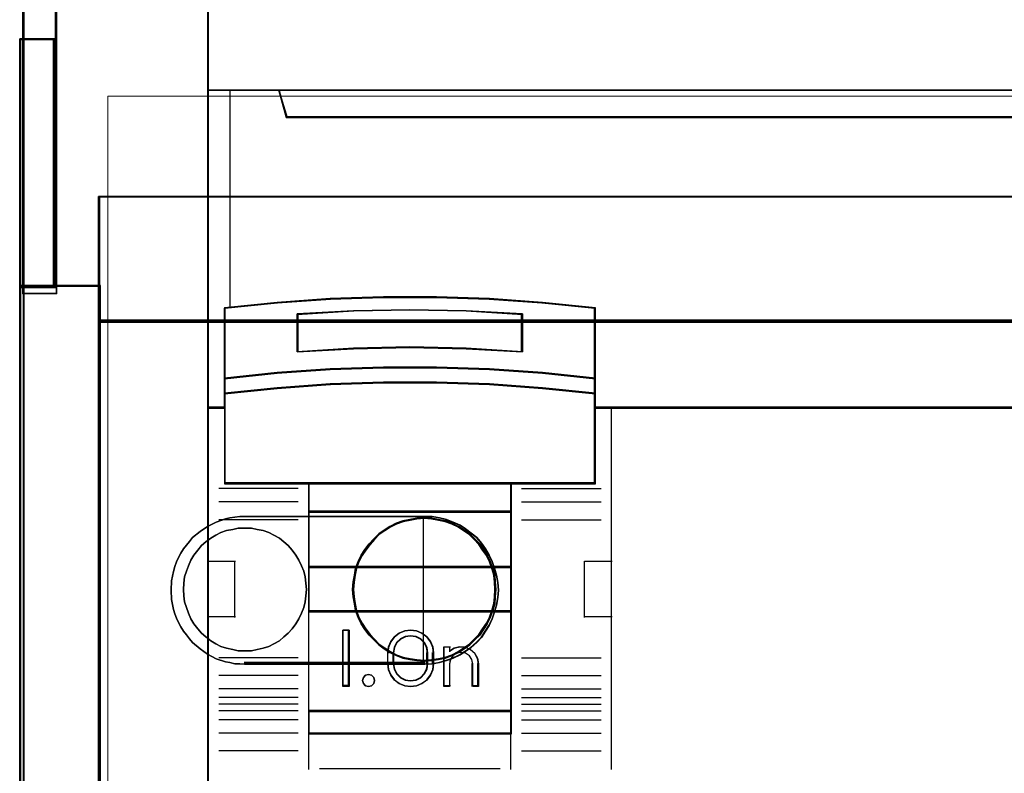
# Model space of a CAD drawing. Header units: millimetres. Extents: x -1290 to 1795, y -4192 to -1311.
# Tile 901 of 1056: x 1427.56 to 1436.34, y -2225.82 to -2219.1. Entities that reach past the tile are written whole.
import ezdxf

# ---------------------------------------------------------------- set-up
doc = ezdxf.new("R2010")
doc.units = ezdxf.units.MM
doc.layers.add('30', color=7, linetype='Continuous')
doc.layers.add('45', color=7, linetype='Continuous')
doc.layers.add('Aparatura', color=7, linetype='Continuous', lineweight=13)

# ---------------------------------------------------------------- blocks, each defined once
blk = doc.blocks.new('*U270')
at = {"layer": '45', "color": 7}
for points in [[(378.503165, -233.620833), (306.482346, -233.620833), (306.482346, -315.649396), (378.503165, -315.649396), (378.503165, -233.620833)], [(375.007521, -253.569385), (309.979324, -253.569385), (309.656355, -252.383659), (306.482346, -252.383659), (306.482346, -266.557224), (307.228517, -266.557224), (307.228517, -265.928513), (307.228517, -265.255682), (307.228517, -262.112129), (309.583965, -261.874984), (311.939414, -261.709534), (314.300431, -261.626809), (316.667016, -261.626809), (319.028033, -261.709534), (321.383482, -261.874984), (323.73893, -262.112129), (323.73893, -265.255682), (323.73893, -265.928513), (323.73893, -266.557224), (324.4851, -266.557224), (377.507749, -266.557224), (377.507749, -252.383659), (375.330491, -252.383659), (375.007521, -253.569385)], [(309.977764, -253.609976), (375.007747, -253.609976), (375.330725, -252.383659), (309.654786, -252.383659), (309.977764, -253.609976)], [(318.012481, -263.919219), (320.522002, -264.054317), (320.522002, -262.35996), (318.012481, -262.224862), (315.491783, -262.17983), (312.987851, -262.224862), (310.478331, -262.35996), (310.478331, -264.054317), (312.987851, -263.919219), (315.491783, -263.862928), (318.012481, -263.919219)], [(321.412931, -264.976435), (319.052647, -264.805351), (316.686783, -264.731215), (314.31534, -264.731215), (311.949476, -264.805351), (309.589192, -264.976435), (307.228908, -265.233062), (307.228908, -265.928804), (309.589192, -265.683583), (311.949476, -265.512499), (314.31534, -265.426957), (316.686783, -265.426957), (319.052647, -265.512499), (321.412931, -265.683583), (323.773215, -265.928804), (323.773215, -265.233062), (321.412931, -264.976435)], [(321.397577, -264.989525), (319.043423, -264.824341), (316.683704, -264.752761), (314.318419, -264.752761), (311.9587, -264.824341), (309.604546, -264.989525), (307.250392, -265.237302), (307.250392, -265.909053), (309.604546, -265.672289), (311.9587, -265.507104), (314.318419, -265.424512), (316.683704, -265.424512), (319.043423, -265.507104), (321.397577, -265.672289), (323.751731, -265.909053), (323.751731, -265.237302), (321.397577, -264.989525)], [(321.397577, -264.989525), (319.043423, -264.824341), (316.683704, -264.752761), (314.318419, -264.752761), (311.9587, -264.824341), (309.604546, -264.989525), (307.250392, -265.237302), (307.250392, -265.909053), (309.604546, -265.672289), (311.9587, -265.507104), (314.318419, -265.424512), (316.683704, -265.424512), (319.043423, -265.507104), (321.397577, -265.672289), (323.751731, -265.909053), (323.751731, -265.237302), (321.397577, -264.989525)], [(310.989739, -269.938124), (320.012384, -269.938124), (323.773215, -269.938124), (323.773215, -266.524085), (323.773215, -265.891239), (321.412931, -265.652534), (319.052647, -265.485996), (316.686783, -265.402726), (314.31534, -265.402726), (311.949476, -265.485996), (309.589192, -265.652534), (307.228908, -265.891239), (307.228908, -266.524085), (307.228908, -269.938124), (310.989739, -269.938124)], [(311.001455, -269.916578), (320.000668, -269.916578), (323.751731, -269.916578), (323.751731, -266.533625), (323.751731, -265.906542), (321.397577, -265.67001), (319.043423, -265.504988), (316.683704, -265.422477), (314.318419, -265.422477), (311.9587, -265.504988), (309.604546, -265.67001), (307.250392, -265.906542), (307.250392, -266.533625), (307.250392, -269.916578), (311.001455, -269.916578)], [(320.022504, -269.893236), (310.979619, -269.893236), (310.979619, -271.202146), (320.022504, -271.202146), (320.022504, -269.893236)], [(320.00102, -269.914782), (311.001103, -269.914782), (311.001103, -271.1806), (320.00102, -271.1806), (320.00102, -269.914782)], [(320.022504, -271.159054), (310.979619, -271.159054), (310.979619, -273.670938), (320.022504, -273.670938), (320.022504, -271.159054)], [(320.00102, -271.178804), (311.001103, -271.178804), (311.001103, -273.649393), (320.00102, -273.649393), (320.00102, -271.178804)], [(320.022504, -273.626051), (310.979619, -273.626051), (310.979619, -275.644177), (320.022504, -275.644177), (320.022504, -273.626051)], [(320.00102, -273.647597), (311.001103, -273.647597), (311.001103, -275.622632), (320.00102, -275.622632), (320.00102, -273.647597)], [(310.979619, -280.086209), (320.022504, -280.086209), (320.022504, -275.59929), (310.979619, -275.59929), (310.979619, -280.086209)], [(312.79858, -276.462919), (312.79858, -278.974803), (312.504968, -278.974803), (312.504968, -276.462919), (312.79858, -276.462919)], [(314.644775, -276.966415), (314.815328, -276.753828), (315.014308, -276.59159), (315.270138, -276.496485), (315.525969, -276.462919), (315.79317, -276.496485), (316.03763, -276.59159), (316.24798, -276.753828), (316.418534, -276.966415), (316.515181, -277.206974), (316.549291, -277.46991), (316.549291, -277.967812), (316.515181, -278.230749), (316.418534, -278.471308), (316.24798, -278.683895), (316.03763, -278.840538), (315.79317, -278.941237), (315.525969, -278.974803), (315.270138, -278.941237), (315.014308, -278.840538), (314.815328, -278.683895), (314.644775, -278.471308), (314.548127, -278.230749), (314.508332, -277.967812), (314.508332, -277.46991), (314.548127, -277.206974), (314.644775, -276.966415)], [(314.906498, -277.013988), (314.797647, -277.227416), (314.751814, -277.468926), (314.751814, -277.968796), (314.797647, -278.20469), (314.906498, -278.412501), (315.078368, -278.580997), (315.290341, -278.687711), (315.525231, -278.727026), (315.771578, -278.687711), (315.983552, -278.580997), (316.155422, -278.412501), (316.264273, -278.20469), (316.298647, -277.968796), (316.298647, -277.468926), (316.264273, -277.227416), (316.155422, -277.013988), (315.983552, -276.845492), (315.771578, -276.744395), (315.525231, -276.710696), (315.290341, -276.744395), (315.078368, -276.845492), (314.906498, -277.013988)], [(317.011193, -278.974803), (317.011193, -277.20625), (317.268998, -277.20625), (317.268998, -277.392117), (317.475243, -277.256941), (317.72159, -277.20625), (317.979396, -277.223147), (318.202827, -277.330161), (318.397613, -277.499131), (318.512193, -277.71316), (318.558026, -277.960983), (318.558026, -278.974803), (318.30022, -278.974803), (318.30022, -277.960983), (318.254388, -277.763851), (318.151266, -277.606146), (317.979396, -277.487867), (317.784609, -277.459705), (317.578365, -277.487867), (317.417953, -277.606146), (317.303372, -277.763851), (317.268998, -277.960983), (317.268998, -278.974803), (317.011193, -278.974803)], [(313.892624, -278.573812), (313.922898, -278.705481), (313.892624, -278.843135), (313.789691, -278.938894), (313.650428, -278.974803), (313.517221, -278.938894), (313.426398, -278.843135), (313.384013, -278.705481), (313.426398, -278.573812), (313.517221, -278.472067), (313.650428, -278.436158), (313.789691, -278.472067), (313.892624, -278.573812)], [(320.022504, -280.041322), (310.979619, -280.041322), (310.979619, -281.080908), (320.022504, -281.080908), (320.022504, -280.041322)], [(320.00102, -280.062868), (311.001103, -280.062868), (311.001103, -281.059362), (320.00102, -281.059362), (320.00102, -280.062868)]]:
    blk.add_lwpolyline(points, close=True, dxfattribs=at)
at = {"layer": '45', "color": 139}
for points in [[(378.503165, -233.620833), (306.482346, -233.620833), (306.482346, -315.649396), (378.503165, -315.649396), (378.503165, -233.620833)], [(313.922898, -278.705481), (313.892624, -278.573812), (313.789691, -278.472067), (313.650428, -278.436158), (313.517221, -278.472067), (313.426398, -278.573812), (313.384013, -278.705481), (313.426398, -278.843135), (313.517221, -278.938894), (313.650428, -278.974803), (313.789691, -278.938894), (313.892624, -278.843135), (313.922898, -278.705481)]]:
    blk.add_lwpolyline(points, close=True, dxfattribs=at)
at = {"layer": '45', "color": 255}
blk.add_lwpolyline([(378.481681, -233.642379), (306.50383, -233.642379), (306.50383, -315.62785), (378.481681, -315.62785), (378.481681, -233.642379)], close=True, dxfattribs=at)
at = {"layer": '45', "color": 139}
for points in [[(306.482346, -252.383659), (378.503165, -252.383659)], [(309.654786, -252.383659), (310.021801, -253.609976)], [(309.977043, -253.566884), (375.008468, -253.566884)], [(323.773215, -262.125965), (321.412931, -261.868027), (319.052647, -261.68807), (316.686783, -261.598092), (314.31534, -261.598092), (311.949476, -261.68807), (309.589192, -261.868027), (307.228908, -262.125965)], [(307.228908, -262.081078), (307.228908, -269.938124)], [(320.522002, -262.400674), (318.012481, -262.235041), (315.491783, -262.17983), (312.987851, -262.235041), (310.478331, -262.400674)], [(310.478331, -264.054317), (310.478331, -262.355787)], [(320.479034, -264.054317), (320.479034, -262.355787)], [(323.728457, -269.938124), (323.728457, -262.081078)], [(320.522002, -264.054317), (318.012481, -263.892089), (315.491783, -263.824494), (312.987851, -263.892089), (310.478331, -264.054317)], [(323.773215, -265.259088), (321.412931, -264.989153), (319.052647, -264.809196), (316.686783, -264.731215), (314.31534, -264.731215), (311.949476, -264.809196), (309.589192, -264.989153), (307.228908, -265.259088)], [(323.773215, -265.928804), (321.412931, -265.671743), (319.052647, -265.492399), (316.686783, -265.402726), (314.31534, -265.402726), (311.949476, -265.492399), (309.589192, -265.671743), (307.228908, -265.928804)], [(307.271876, -266.512337), (306.482346, -266.512337)], [(378.503165, -266.512337), (323.728457, -266.512337)], [(324.475019, -266.512337), (324.475019, -282.6753)], [(323.773215, -269.893236), (307.228908, -269.893236)], [(310.979619, -269.893236), (310.979619, -281.080908)], [(310.979619, -269.893236), (320.022504, -269.893236)], [(319.977746, -269.893236), (319.977746, -281.080908)], [(310.523089, -270.151786), (306.978264, -270.151786)], [(320.479034, -270.151786), (324.016698, -270.151786)], [(310.523089, -270.746092), (306.978264, -270.746092)], [(320.479034, -270.746092), (324.016698, -270.746092)], [(310.979619, -271.159054), (320.022504, -271.159054)], [(310.523089, -271.537901), (306.978264, -271.537901)], [(320.479034, -271.537901), (324.016698, -271.537901)], [(306.482346, -273.378274), (307.728406, -273.378274)], [(307.685439, -273.378274), (307.685439, -275.891954)], [(323.277298, -275.891954), (323.277298, -273.378274)], [(323.277298, -273.378274), (324.517986, -273.378274)], [(310.979619, -273.626051), (320.022504, -273.626051)], [(306.482346, -275.847067), (307.728406, -275.847067)], [(310.979619, -275.59929), (320.022504, -275.59929)], [(323.277298, -275.847067), (324.517986, -275.847067)], [(312.79858, -276.462919), (312.504968, -276.462919)], [(312.504968, -276.462919), (312.504968, -278.974803)], [(312.753822, -276.462919), (312.753822, -278.974803)], [(316.549291, -277.497119), (316.515181, -277.227078), (316.418534, -276.980019), (316.24798, -276.761688), (316.03763, -276.595067), (315.79317, -276.497392), (315.525969, -276.462919), (315.270138, -276.497392), (315.014308, -276.595067), (314.815328, -276.761688), (314.644775, -276.980019), (314.548127, -277.227078), (314.508332, -277.497119)], [(316.298647, -277.497119), (316.264273, -277.246628), (316.155422, -277.025265), (315.983552, -276.850504), (315.771578, -276.745648), (315.525231, -276.710696), (315.290341, -276.745648), (315.078368, -276.850504), (314.906498, -277.025265), (314.797647, -277.246628), (314.751814, -277.497119)], [(317.011193, -277.20625), (317.306595, -277.20625)], [(317.011193, -277.20625), (317.011193, -278.974803)], [(317.261837, -277.20625), (317.261837, -277.430686)], [(318.558026, -277.985491), (318.511939, -277.729621), (318.396722, -277.508642), (318.200854, -277.334185), (317.976181, -277.223696), (317.716943, -277.20625), (317.469227, -277.258587), (317.261837, -277.398153)], [(310.523089, -277.689236), (306.978264, -277.689236)], [(314.508332, -277.985491), (314.508332, -277.452232)], [(314.751814, -277.985491), (314.751814, -277.452232)], [(316.25568, -277.985491), (316.25568, -277.452232)], [(316.504533, -277.985491), (316.504533, -277.452232)], [(318.307381, -277.985491), (318.260913, -277.775782), (318.156358, -277.608015), (317.982101, -277.48219), (317.784609, -277.452232), (317.5755, -277.48219), (317.41286, -277.608015), (317.296688, -277.775782), (317.261837, -277.985491)], [(320.479034, -277.689236), (324.016698, -277.689236)], [(314.508332, -277.942399), (314.548127, -278.211971), (314.644775, -278.458601), (314.815328, -278.676553), (315.014308, -278.83715), (315.270138, -278.94039), (315.525969, -278.974803), (315.79317, -278.94039), (316.03763, -278.83715), (316.24798, -278.676553), (316.418534, -278.458601), (316.515181, -278.211971), (316.549291, -277.942399)], [(314.751814, -277.942399), (314.797647, -278.186505), (314.906498, -278.401551), (315.078368, -278.575913), (315.290341, -278.686342), (315.525231, -278.727026), (315.771578, -278.686342), (315.983552, -278.575913), (316.155422, -278.401551), (316.264273, -278.186505), (316.298647, -277.942399)], [(317.261837, -277.942399), (317.261837, -278.974803)], [(318.264414, -277.942399), (318.264414, -278.974803)], [(318.515058, -277.942399), (318.515058, -278.974803)], [(310.523089, -278.481045), (306.978264, -278.481045)], [(320.479034, -278.481045), (324.016698, -278.481045)], [(310.523089, -279.075351), (306.978264, -279.075351)], [(312.79858, -278.931712), (312.504968, -278.931712)], [(317.011193, -278.931712), (317.306595, -278.931712)], [(318.264414, -278.931712), (318.558026, -278.931712)], [(320.479034, -279.075351), (324.016698, -279.075351)], [(310.523089, -279.464971), (306.978264, -279.464971)], [(320.479034, -279.464971), (324.016698, -279.464971)], [(310.523089, -279.761226), (306.978264, -279.761226)], [(320.479034, -279.761226), (324.016698, -279.761226)], [(310.523089, -280.064663), (306.978264, -280.064663)], [(310.979619, -280.041322), (320.022504, -280.041322)], [(320.479034, -280.064663), (324.016698, -280.064663)], [(310.523089, -280.454284), (306.978264, -280.454284)], [(320.479034, -280.454284), (324.016698, -280.454284)], [(310.523089, -281.04859), (306.978264, -281.04859)], [(310.979619, -281.037817), (320.022504, -281.037817)], [(310.979619, -281.037817), (310.979619, -282.6753)], [(319.977746, -281.037817), (319.977746, -282.6753)], [(320.479034, -281.04859), (324.016698, -281.04859)], [(310.523089, -281.840399), (306.978264, -281.840399)], [(320.479034, -281.840399), (324.016698, -281.840399)], [(311.473747, -282.632208), (319.526586, -282.632208)]]:
    blk.add_lwpolyline(points, dxfattribs=at)
at = {"layer": '45', "color": 140}
for points in [[(375.007521, -253.569385), (309.979324, -253.569385), (309.656355, -252.383659), (306.482346, -252.383659), (306.482346, -266.557224), (307.228517, -266.557224), (307.228517, -265.928513), (307.228517, -265.255682), (307.228517, -262.112129), (309.583965, -261.874984), (311.939414, -261.709534), (314.300431, -261.626809), (316.667016, -261.626809), (319.028033, -261.709534), (321.383482, -261.874984), (323.73893, -262.112129), (323.73893, -265.255682), (323.73893, -265.928513), (323.73893, -266.557224), (324.4851, -266.557224), (377.507749, -266.557224), (377.507749, -252.383659), (375.330491, -252.383659), (375.007521, -253.569385)], [(374.98755, -253.587326), (309.998693, -253.587326), (309.675919, -252.405205), (306.50383, -252.405205), (306.50383, -266.535678), (307.249549, -266.535678), (307.249549, -265.908879), (307.249549, -265.238094), (307.249549, -262.104098), (309.603573, -261.867673), (311.957596, -261.702726), (314.317185, -261.620253), (316.682339, -261.620253), (319.041927, -261.702726), (321.395951, -261.867673), (323.749974, -262.104098), (323.749974, -265.238094), (323.749974, -265.908879), (323.749974, -266.535678), (324.495693, -266.535678), (377.486265, -266.535678), (377.486265, -252.405205), (375.310324, -252.405205), (374.98755, -253.587326)], [(309.999045, -253.58843), (374.988256, -253.58843), (375.311032, -252.405205), (309.67627, -252.405205), (309.999045, -253.58843)]]:
    blk.add_lwpolyline(points, close=True, dxfattribs=at)
blk.add_lwpolyline([(307.479552, -252.383659), (307.479552, -262.091851)], dxfattribs=at)
at = {"layer": '45', "color": 59}
for points in [[(309.977764, -253.609976), (375.007747, -253.609976), (375.330725, -252.383659), (309.654786, -252.383659), (309.977764, -253.609976)], [(319.052647, -264.841801), (321.412931, -265.008716), (323.773215, -265.259088), (323.773215, -262.087709), (321.412931, -261.848464), (319.052647, -261.681549), (316.686783, -261.598092), (314.31534, -261.598092), (311.949476, -261.681549), (309.589192, -261.848464), (307.228908, -262.087709), (307.228908, -265.259088), (309.589192, -265.008716), (311.949476, -264.841801), (314.31534, -264.769471), (316.686783, -264.769471), (319.052647, -264.841801)], [(319.043423, -264.825167), (321.397577, -264.990117), (323.751731, -265.237542), (323.751731, -262.103491), (321.397577, -261.867063), (319.043423, -261.702113), (316.683704, -261.619638), (314.318419, -261.619638), (311.9587, -261.702113), (309.604546, -261.867063), (307.250392, -262.103491), (307.250392, -265.237542), (309.604546, -264.990117), (311.9587, -264.825167), (314.318419, -264.753688), (316.683704, -264.753688), (319.043423, -264.825167)], [(320.522002, -262.35996), (320.522002, -264.054317), (318.012481, -263.919219), (315.491783, -263.862928), (312.987851, -263.919219), (310.478331, -264.054317), (310.478331, -262.35996), (312.987851, -262.224862), (315.491783, -262.17983), (318.012481, -262.224862), (320.522002, -262.35996)], [(318.012481, -263.919219), (320.522002, -264.054317), (320.522002, -262.35996), (318.012481, -262.224862), (315.491783, -262.17983), (312.987851, -262.224862), (310.478331, -262.35996), (310.478331, -264.054317), (312.987851, -263.919219), (315.491783, -263.862928), (318.012481, -263.919219)], [(318.003077, -263.902444), (320.502308, -264.034566), (320.502308, -262.377538), (318.003077, -262.245416), (315.492712, -262.201375), (312.999047, -262.245416), (310.499815, -262.377538), (310.499815, -264.034566), (312.999047, -263.902444), (315.492712, -263.847394), (318.003077, -263.902444)], [(318.003077, -263.902444), (320.502308, -264.034566), (320.502308, -262.377538), (318.003077, -262.245416), (315.492712, -262.201375), (312.999047, -262.245416), (310.499815, -262.377538), (310.499815, -264.034566), (312.999047, -263.902444), (315.492712, -263.847394), (318.003077, -263.902444)], [(321.412931, -264.976435), (319.052647, -264.805351), (316.686783, -264.731215), (314.31534, -264.731215), (311.949476, -264.805351), (309.589192, -264.976435), (307.228908, -265.233062), (307.228908, -265.928804), (309.589192, -265.683583), (311.949476, -265.512499), (314.31534, -265.426957), (316.686783, -265.426957), (319.052647, -265.512499), (321.412931, -265.683583), (323.773215, -265.928804), (323.773215, -265.233062), (321.412931, -264.976435)], [(310.989739, -269.938124), (320.012384, -269.938124), (323.773215, -269.938124), (323.773215, -266.524085), (323.773215, -265.891239), (321.412931, -265.652534), (319.052647, -265.485996), (316.686783, -265.402726), (314.31534, -265.402726), (311.949476, -265.485996), (309.589192, -265.652534), (307.228908, -265.891239), (307.228908, -266.524085), (307.228908, -269.938124), (310.989739, -269.938124)], [(311.001455, -269.916578), (320.000668, -269.916578), (323.751731, -269.916578), (323.751731, -266.533625), (323.751731, -265.906542), (321.397577, -265.67001), (319.043423, -265.504988), (316.683704, -265.422477), (314.318419, -265.422477), (311.9587, -265.504988), (309.604546, -265.67001), (307.250392, -265.906542), (307.250392, -266.533625), (307.250392, -269.916578), (311.001455, -269.916578)], [(320.022504, -269.893236), (310.979619, -269.893236), (310.979619, -271.202146), (320.022504, -271.202146), (320.022504, -269.893236)], [(320.00102, -269.914782), (311.001103, -269.914782), (311.001103, -271.1806), (320.00102, -271.1806), (320.00102, -269.914782)], [(320.022504, -271.159054), (310.979619, -271.159054), (310.979619, -273.670938), (320.022504, -273.670938), (320.022504, -271.159054)], [(320.00102, -271.178804), (311.001103, -271.178804), (311.001103, -273.649393), (320.00102, -273.649393), (320.00102, -271.178804)], [(320.022504, -273.626051), (310.979619, -273.626051), (310.979619, -275.644177), (320.022504, -275.644177), (320.022504, -273.626051)], [(320.00102, -273.647597), (311.001103, -273.647597), (311.001103, -275.622632), (320.00102, -275.622632), (320.00102, -273.647597)], [(310.979619, -280.086209), (320.022504, -280.086209), (320.022504, -275.59929), (310.979619, -275.59929), (310.979619, -280.086209)], [(312.79858, -276.462919), (312.79858, -278.974803), (312.504968, -278.974803), (312.504968, -276.462919), (312.79858, -276.462919)], [(314.644775, -276.966415), (314.815328, -276.753828), (315.014308, -276.59159), (315.270138, -276.496485), (315.525969, -276.462919), (315.79317, -276.496485), (316.03763, -276.59159), (316.24798, -276.753828), (316.418534, -276.966415), (316.515181, -277.206974), (316.549291, -277.46991), (316.549291, -277.967812), (316.515181, -278.230749), (316.418534, -278.471308), (316.24798, -278.683895), (316.03763, -278.840538), (315.79317, -278.941237), (315.525969, -278.974803), (315.270138, -278.941237), (315.014308, -278.840538), (314.815328, -278.683895), (314.644775, -278.471308), (314.548127, -278.230749), (314.508332, -277.967812), (314.508332, -277.46991), (314.548127, -277.206974), (314.644775, -276.966415)], [(314.906498, -277.013988), (314.797647, -277.227416), (314.751814, -277.468926), (314.751814, -277.968796), (314.797647, -278.20469), (314.906498, -278.412501), (315.078368, -278.580997), (315.290341, -278.687711), (315.525231, -278.727026), (315.771578, -278.687711), (315.983552, -278.580997), (316.155422, -278.412501), (316.264273, -278.20469), (316.298647, -277.968796), (316.298647, -277.468926), (316.264273, -277.227416), (316.155422, -277.013988), (315.983552, -276.845492), (315.771578, -276.744395), (315.525231, -276.710696), (315.290341, -276.744395), (315.078368, -276.845492), (314.906498, -277.013988)], [(314.923685, -277.029322), (314.817857, -277.238379), (314.773298, -277.474943), (314.773298, -277.964575), (314.817857, -278.195638), (314.923685, -278.399193), (315.090781, -278.564237), (315.296866, -278.668766), (315.525231, -278.707276), (315.764735, -278.668766), (315.970821, -278.564237), (316.137917, -278.399193), (316.243744, -278.195638), (316.277163, -277.964575), (316.277163, -277.474943), (316.243744, -277.238379), (316.137917, -277.029322), (315.970821, -276.864277), (315.764735, -276.765251), (315.525231, -276.732242), (315.296866, -276.765251), (315.090781, -276.864277), (314.923685, -277.029322)], [(317.011193, -278.974803), (317.011193, -277.20625), (317.268998, -277.20625), (317.268998, -277.392117), (317.475243, -277.256941), (317.72159, -277.20625), (317.979396, -277.223147), (318.202827, -277.330161), (318.397613, -277.499131), (318.512193, -277.71316), (318.558026, -277.960983), (318.558026, -278.974803), (318.30022, -278.974803), (318.30022, -277.960983), (318.254388, -277.763851), (318.151266, -277.606146), (317.979396, -277.487867), (317.784609, -277.459705), (317.578365, -277.487867), (317.417953, -277.606146), (317.303372, -277.763851), (317.268998, -277.960983), (317.268998, -278.974803), (317.011193, -278.974803)], [(313.892624, -278.573812), (313.922898, -278.705481), (313.892624, -278.843135), (313.789691, -278.938894), (313.650428, -278.974803), (313.517221, -278.938894), (313.426398, -278.843135), (313.384013, -278.705481), (313.426398, -278.573812), (313.517221, -278.472067), (313.650428, -278.436158), (313.789691, -278.472067), (313.892624, -278.573812)], [(320.022504, -280.041322), (310.979619, -280.041322), (310.979619, -281.080908), (320.022504, -281.080908), (320.022504, -280.041322)], [(320.00102, -280.062868), (311.001103, -280.062868), (311.001103, -281.059362), (320.00102, -281.059362), (320.00102, -280.062868)]]:
    blk.add_lwpolyline(points, close=True, dxfattribs=at)
blk = doc.blocks.new('*U278')
at = {"layer": '30', "color": 7}
for points in [[(113.649238, -411.075874), (113.649238, -399.983363), (113.649238, -411.075874)], [(113.649238, -411.075874), (113.649238, -399.983363), (113.649238, -411.075874)], [(115.244409, -411.075874), (115.244409, -399.983363), (113.649238, -399.983363), (113.649238, -411.075874), (115.244409, -411.075874)], [(115.201441, -411.032782), (115.201441, -400.026454), (113.692205, -400.026454), (113.692205, -411.032782), (115.201441, -411.032782)], [(115.156683, -411.075874), (115.156683, -399.983363), (115.156683, -411.075874)], [(115.156683, -411.075874), (115.156683, -399.983363), (115.156683, -411.075874)], [(117.158256, -407.009099), (548.842747, -407.009099), (117.158256, -407.009099)], [(117.158256, -407.009099), (117.158256, -409.62153), (117.158256, -407.009099)], [(548.842747, -407.009099), (117.158256, -407.009099), (117.158256, -409.573981), (117.158256, -411.051577), (117.158256, -412.61281), (548.842747, -412.61281), (548.842747, -411.051577), (548.842747, -409.573981), (548.842747, -407.009099)], [(117.158256, -412.61281), (117.158256, -409.533552), (117.158256, -412.61281)], [(113.649238, -410.987895), (117.245982, -410.987895), (113.649238, -410.987895)], [(113.649238, -410.987895), (113.649238, -438.07998), (113.649238, -410.987895)], [(115.194714, -410.987895), (113.649238, -410.987895), (113.649238, -438.07998), (115.194714, -438.07998), (117.245982, -438.07998), (117.245982, -436.620752), (117.245982, -435.106458), (117.245982, -414.044014), (117.245982, -412.529721), (117.245982, -410.987895), (115.194714, -410.987895)], [(115.200756, -411.030987), (113.692205, -411.030987), (113.692205, -438.038684), (115.200756, -438.038684), (117.203014, -438.038684), (117.203014, -436.584001), (117.203014, -435.074424), (117.203014, -414.077587), (117.203014, -412.56801), (117.203014, -411.030987), (115.200756, -411.030987)], [(117.158256, -412.524831), (548.842747, -412.524831), (117.158256, -412.524831)], [(117.158256, -414.122813), (117.158256, -412.524831), (117.158256, -414.122813)], [(548.842747, -412.524831), (117.158256, -412.524831), (117.158256, -414.039739), (117.158256, -435.110729), (117.158256, -436.625636), (548.842747, -436.625636), (548.842747, -435.110729), (548.842747, -414.039739), (548.842747, -412.524831)], [(117.158256, -414.034834), (117.158256, -435.117428), (117.158256, -414.034834)], [(131.702128, -421.279619), (132.033116, -421.279619), (132.364104, -421.335257), (132.66751, -421.418713), (132.970917, -421.529987), (133.274323, -421.669081), (133.522564, -421.835993), (133.770805, -422.030723), (134.019046, -422.225454), (134.239705, -422.475822), (134.4052, -422.72619), (134.570694, -423.004377), (134.708606, -423.282563), (134.818935, -423.588569), (134.901682, -423.894574), (134.956847, -424.228398), (134.984429, -424.562222), (134.956847, -424.896046), (134.901682, -425.22987), (134.818935, -425.535875), (134.708606, -425.841881), (134.570694, -426.147886), (134.4052, -426.398254), (134.239705, -426.676441), (134.019046, -426.89899), (133.770805, -427.121539), (133.522564, -427.288451), (133.274323, -427.455363), (132.970917, -427.594457), (132.66751, -427.705731), (132.364104, -427.789187), (132.033116, -427.844825), (131.702128, -427.872643), (123.675659, -427.872643), (123.455, -427.844825), (123.234341, -427.844825), (123.013682, -427.789187), (122.820605, -427.761369), (122.40687, -427.622275), (122.020716, -427.427545), (121.689728, -427.177177), (121.35874, -426.89899), (121.220828, -426.732078), (121.082916, -426.565166), (120.945004, -426.398254), (120.834675, -426.203523), (120.724345, -426.008793), (120.641598, -425.814062), (120.558851, -425.619331), (120.503686, -425.424601), (120.420939, -424.979502), (120.393357, -424.562222), (120.420939, -424.144942), (120.503686, -423.727662), (120.558851, -423.505113), (120.641598, -423.310382), (120.724345, -423.115651), (120.834675, -422.920921), (120.945004, -422.72619), (121.082916, -422.559278), (121.220828, -422.392366), (121.35874, -422.225454), (121.689728, -421.947267), (122.020716, -421.724718), (122.40687, -421.529987), (122.820605, -421.390894), (123.013682, -421.335257), (123.234341, -421.307438), (123.455, -421.279619), (123.675659, -421.279619), (131.702128, -421.279619)], [(123.675659, -427.872643), (131.702128, -427.872643), (132.033116, -427.844825), (132.364104, -427.789187), (132.66751, -427.705731), (132.970917, -427.594457), (133.274323, -427.455363), (133.522564, -427.288451), (133.770805, -427.121539), (134.019046, -426.89899), (134.239705, -426.676441), (134.4052, -426.398254), (134.570694, -426.147886), (134.708606, -425.841881), (134.818935, -425.535875), (134.901682, -425.22987), (134.956847, -424.896046), (134.984429, -424.562222), (134.956847, -424.228398), (134.901682, -423.894574), (134.818935, -423.588569), (134.708606, -423.282563), (134.570694, -423.004377), (134.4052, -422.72619), (134.239705, -422.475822), (134.019046, -422.225454), (133.770805, -422.030723), (133.522564, -421.835993), (133.274323, -421.669081), (132.970917, -421.529987), (132.66751, -421.418713), (132.364104, -421.335257), (132.033116, -421.279619), (131.702128, -421.279619), (123.675659, -421.279619), (123.455, -421.279619), (123.234341, -421.307438), (123.013682, -421.335257), (122.820605, -421.390894), (122.40687, -421.529987), (122.020716, -421.724718), (121.689728, -421.947267), (121.35874, -422.225454), (121.220828, -422.392366), (121.082916, -422.559278), (120.945004, -422.72619), (120.834675, -422.920921), (120.724345, -423.115651), (120.641598, -423.310382), (120.558851, -423.505113), (120.503686, -423.727662), (120.420939, -424.144942), (120.393357, -424.562222), (120.420939, -424.979502), (120.503686, -425.424601), (120.558851, -425.619331), (120.641598, -425.814062), (120.724345, -426.008793), (120.834675, -426.203523), (120.945004, -426.398254), (121.082916, -426.565166), (121.220828, -426.732078), (121.35874, -426.89899), (121.689728, -427.177177), (122.020716, -427.427545), (122.40687, -427.622275), (122.820605, -427.761369), (123.013682, -427.789187), (123.234341, -427.844825), (123.455, -427.844825), (123.675659, -427.872643)], [(123.657102, -421.279619), (131.722474, -421.279619), (123.657102, -421.279619)], [(131.634749, -427.872643), (131.972532, -427.844825), (132.310315, -427.789187), (132.619949, -427.705731), (132.929583, -427.594457), (133.239218, -427.455363), (133.492555, -427.288451), (133.745892, -427.121539), (133.999229, -426.89899), (134.224418, -426.676441), (134.393309, -426.398254), (134.562201, -426.147886), (134.702944, -425.841881), (134.815538, -425.535875), (134.899984, -425.22987), (134.956281, -424.896046), (134.984429, -424.562222), (134.956281, -424.228398), (134.899984, -423.894574), (134.815538, -423.588569), (134.702944, -423.282563), (134.562201, -423.004377), (134.393309, -422.72619), (134.224418, -422.475822), (133.999229, -422.225454), (133.745892, -422.030723), (133.492555, -421.835993), (133.239218, -421.669081), (132.929583, -421.529987), (132.619949, -421.418713), (132.310315, -421.335257), (131.972532, -421.279619), (131.634749, -421.279619), (131.634749, -427.872643)], [(134.87522, -424.534835), (134.847424, -424.200968), (134.819627, -423.894924), (134.736237, -423.58888), (134.625051, -423.282835), (134.486068, -423.004613), (134.319288, -422.754213), (134.152509, -422.503813), (133.930136, -422.281235), (133.707763, -422.058657), (133.457594, -421.891724), (133.207424, -421.724791), (132.929458, -421.58568), (132.623696, -421.474391), (132.317933, -421.418746), (132.012171, -421.363102), (131.678611, -421.33528), (131.345052, -421.363102), (131.03929, -421.418746), (130.733527, -421.474391), (130.427765, -421.58568), (130.149799, -421.724791), (129.899629, -421.891724), (129.64946, -422.058657), (129.427087, -422.281235), (129.232511, -422.503813), (129.037935, -422.754213), (128.871155, -423.004613), (128.732172, -423.282835), (128.620986, -423.58888), (128.565393, -423.894924), (128.509799, -424.200968), (128.482003, -424.534835), (128.509799, -424.868702), (128.565393, -425.174746), (128.620986, -425.480791), (128.732172, -425.786835), (128.871155, -426.065057), (129.037935, -426.315457), (129.232511, -426.565857), (129.427087, -426.788435), (129.64946, -427.011013), (129.899629, -427.177946), (130.149799, -427.34488), (130.427765, -427.483991), (130.733527, -427.59528), (131.03929, -427.650924), (131.345052, -427.706569), (131.678611, -427.734391), (132.012171, -427.706569), (132.317933, -427.650924), (132.623696, -427.59528), (132.929458, -427.483991), (133.207424, -427.34488), (133.457594, -427.177946), (133.707763, -427.011013), (133.930136, -426.788435), (134.152509, -426.565857), (134.319288, -426.315457), (134.486068, -426.065057), (134.625051, -425.786835), (134.736237, -425.480791), (134.819627, -425.174746), (134.847424, -424.868702), (134.87522, -424.534835)], [(131.678611, -427.734391), (131.345052, -427.706569), (131.03929, -427.650924), (130.733527, -427.59528), (130.427765, -427.483991), (130.149799, -427.34488), (129.899629, -427.177946), (129.64946, -427.011013), (129.427087, -426.788435), (129.232511, -426.565857), (129.037935, -426.315457), (128.871155, -426.065057), (128.732172, -425.786835), (128.620986, -425.480791), (128.565393, -425.174746), (128.509799, -424.868702), (128.482003, -424.534835), (128.509799, -424.200968), (128.565393, -423.894924), (128.620986, -423.58888), (128.732172, -423.282835), (128.871155, -423.004613), (129.037935, -422.754213), (129.232511, -422.503813), (129.427087, -422.281235), (129.64946, -422.058657), (129.899629, -421.891724), (130.149799, -421.724791), (130.427765, -421.58568), (130.733527, -421.474391), (131.03929, -421.418746), (131.345052, -421.363102), (131.678611, -421.33528), (132.012171, -421.363102), (132.317933, -421.418746), (132.623696, -421.474391), (132.929458, -421.58568), (133.207424, -421.724791), (133.457594, -421.891724), (133.707763, -422.058657), (133.930136, -422.281235), (134.152509, -422.503813), (134.319288, -422.754213), (134.486068, -423.004613), (134.625051, -423.282835), (134.736237, -423.58888), (134.819627, -423.894924), (134.847424, -424.200968), (134.87522, -424.534835), (134.847424, -424.868702), (134.819627, -425.174746), (134.736237, -425.480791), (134.625051, -425.786835), (134.486068, -426.065057), (134.319288, -426.315457), (134.152509, -426.565857), (133.930136, -426.788435), (133.707763, -427.011013), (133.457594, -427.177946), (133.207424, -427.34488), (132.929458, -427.483991), (132.623696, -427.59528), (132.317933, -427.650924), (132.012171, -427.706569), (131.678611, -427.734391)], [(128.482003, -424.534835), (128.509799, -424.868702), (128.565393, -425.174746), (128.620986, -425.480791), (128.732172, -425.786835), (128.871155, -426.065057), (129.037935, -426.315457), (129.232511, -426.565857), (129.427087, -426.788435), (129.64946, -427.011013), (129.899629, -427.177946), (130.149799, -427.34488), (130.427765, -427.483991), (130.733527, -427.59528), (131.03929, -427.650924), (131.345052, -427.706569), (131.678611, -427.734391), (132.012171, -427.706569), (132.317933, -427.650924), (132.623696, -427.59528), (132.929458, -427.483991), (133.207424, -427.34488), (133.457594, -427.177946), (133.707763, -427.011013), (133.930136, -426.788435), (134.152509, -426.565857), (134.319288, -426.315457), (134.486068, -426.065057), (134.625051, -425.786835), (134.736237, -425.480791), (134.819627, -425.174746), (134.847424, -424.868702), (134.87522, -424.534835), (134.847424, -424.200968), (134.819627, -423.894924), (134.736237, -423.58888), (134.625051, -423.282835), (134.486068, -423.004613), (134.319288, -422.754213), (134.152509, -422.503813), (133.930136, -422.281235), (133.707763, -422.058657), (133.457594, -421.891724), (133.207424, -421.724791), (132.929458, -421.58568), (132.623696, -421.474391), (132.317933, -421.418746), (132.012171, -421.363102), (131.678611, -421.33528), (131.345052, -421.363102), (131.03929, -421.418746), (130.733527, -421.474391), (130.427765, -421.58568), (130.149799, -421.724791), (129.899629, -421.891724), (129.64946, -422.058657), (129.427087, -422.281235), (129.232511, -422.503813), (129.037935, -422.754213), (128.871155, -423.004613), (128.732172, -423.282835), (128.620986, -423.58888), (128.565393, -423.894924), (128.509799, -424.200968), (128.482003, -424.534835)], [(128.52497, -424.534835), (128.552393, -424.864205), (128.607239, -425.166128), (128.662085, -425.468051), (128.771777, -425.769973), (128.908892, -426.044448), (129.07343, -426.291476), (129.265391, -426.538504), (129.457351, -426.758084), (129.676735, -426.977664), (129.923542, -427.142349), (130.170348, -427.307034), (130.444578, -427.444272), (130.746231, -427.554062), (131.047883, -427.608957), (131.349536, -427.663852), (131.678611, -427.691299), (132.007687, -427.663852), (132.30934, -427.608957), (132.610992, -427.554062), (132.912645, -427.444272), (133.186875, -427.307034), (133.433681, -427.142349), (133.680488, -426.977664), (133.899872, -426.758084), (134.119255, -426.538504), (134.283793, -426.291476), (134.448331, -426.044448), (134.585446, -425.769973), (134.695138, -425.468051), (134.777407, -425.166128), (134.80483, -424.864205), (134.832253, -424.534835), (134.80483, -424.205465), (134.777407, -423.903542), (134.695138, -423.60162), (134.585446, -423.299697), (134.448331, -423.025222), (134.283793, -422.778194), (134.119255, -422.531167), (133.899872, -422.311587), (133.680488, -422.092007), (133.433681, -421.927321), (133.186875, -421.762636), (132.912645, -421.625399), (132.610992, -421.515609), (132.30934, -421.460714), (132.007687, -421.405819), (131.678611, -421.378371), (131.349536, -421.405819), (131.047883, -421.460714), (130.746231, -421.515609), (130.444578, -421.625399), (130.170348, -421.762636), (129.923542, -421.927321), (129.676735, -422.092007), (129.457351, -422.311587), (129.265391, -422.531167), (129.07343, -422.778194), (128.908892, -423.025222), (128.771777, -423.299697), (128.662085, -423.60162), (128.607239, -423.903542), (128.552393, -424.205465), (128.52497, -424.534835)], [(126.430301, -424.534835), (126.402447, -424.255985), (126.374592, -423.977135), (126.318884, -423.72617), (126.207466, -423.475205), (126.096048, -423.22424), (125.956776, -423.001161), (125.78965, -422.778081), (125.622523, -422.582886), (125.427543, -422.415576), (125.232562, -422.248266), (124.981872, -422.108841), (124.759037, -421.997301), (124.508347, -421.913646), (124.229803, -421.857876), (123.979114, -421.802106), (123.70057, -421.802106), (123.394171, -421.802106), (123.143482, -421.857876), (122.864938, -421.913646), (122.614248, -421.997301), (122.391413, -422.108841), (122.168577, -422.248266), (121.945742, -422.415576), (121.750761, -422.582886), (121.583635, -422.778081), (121.416509, -423.001161), (121.277237, -423.22424), (121.165819, -423.475205), (121.082256, -423.72617), (120.998692, -423.977135), (120.970838, -424.255985), (120.942984, -424.534835), (120.970838, -424.813685), (120.998692, -425.092535), (121.082256, -425.3435), (121.165819, -425.594465), (121.277237, -425.84543), (121.416509, -426.06851), (121.583635, -426.29159), (121.750761, -426.486785), (121.945742, -426.654095), (122.168577, -426.821405), (122.391413, -426.96083), (122.614248, -427.07237), (122.864938, -427.156025), (123.143482, -427.211795), (123.394171, -427.267565), (123.70057, -427.267565), (123.979114, -427.267565), (124.229803, -427.211795), (124.508347, -427.156025), (124.759037, -427.07237), (124.981872, -426.96083), (125.232562, -426.821405), (125.427543, -426.654095), (125.622523, -426.486785), (125.78965, -426.29159), (125.956776, -426.06851), (126.096048, -425.84543), (126.207466, -425.594465), (126.318884, -425.3435), (126.374592, -425.092535), (126.402447, -424.813685), (126.430301, -424.534835)], [(123.70057, -421.802106), (123.979114, -421.802106), (124.229803, -421.857876), (124.508347, -421.913646), (124.759037, -421.997301), (124.981872, -422.108841), (125.232562, -422.248266), (125.427543, -422.415576), (125.622523, -422.582886), (125.78965, -422.778081), (125.956776, -423.001161), (126.096048, -423.22424), (126.207466, -423.475205), (126.318884, -423.72617), (126.374592, -423.977135), (126.402447, -424.255985), (126.430301, -424.534835), (126.402447, -424.813685), (126.374592, -425.092535), (126.318884, -425.3435), (126.207466, -425.594465), (126.096048, -425.84543), (125.956776, -426.06851), (125.78965, -426.29159), (125.622523, -426.486785), (125.427543, -426.654095), (125.232562, -426.821405), (124.981872, -426.96083), (124.759037, -427.07237), (124.508347, -427.156025), (124.229803, -427.211795), (123.979114, -427.267565), (123.70057, -427.267565), (123.394171, -427.267565), (123.143482, -427.211795), (122.864938, -427.156025), (122.614248, -427.07237), (122.391413, -426.96083), (122.168577, -426.821405), (121.945742, -426.654095), (121.750761, -426.486785), (121.583635, -426.29159), (121.416509, -426.06851), (121.277237, -425.84543), (121.165819, -425.594465), (121.082256, -425.3435), (120.998692, -425.092535), (120.970838, -424.813685), (120.942984, -424.534835), (120.970838, -424.255985), (120.998692, -423.977135), (121.082256, -423.72617), (121.165819, -423.475205), (121.277237, -423.22424), (121.416509, -423.001161), (121.583635, -422.778081), (121.750761, -422.582886), (121.945742, -422.415576), (122.168577, -422.248266), (122.391413, -422.108841), (122.614248, -421.997301), (122.864938, -421.913646), (123.143482, -421.857876), (123.394171, -421.802106), (123.70057, -421.802106)], [(131.722474, -427.784664), (123.657102, -427.784664), (131.722474, -427.784664)]]:
    blk.add_lwpolyline(points, close=True, dxfattribs=at)
at = {"layer": '30', "color": 59}
for points in [[(113.649238, -399.983363), (115.244409, -399.983363), (113.649238, -399.983363)], [(548.79978, -407.05219), (117.201224, -407.05219), (117.201224, -409.577626), (117.201224, -411.032496), (117.201224, -412.569718), (548.79978, -412.569718), (548.79978, -411.032496), (548.79978, -409.577626), (548.79978, -407.05219)]]:
    blk.add_lwpolyline(points, close=True, dxfattribs=at)

msp = doc.modelspace()

# ---------------------------------------------------------------- linework, layer by layer
at = {"layer": 'Aparatura', "color": 7, "lineweight": 13}
for points in [[(1427.5981, -2277.3475), (1427.5981, -2260.9859), (1427.5981, -2260.7774), (1427.5981, -2256.885), (1427.5981, -2251.4914), (1427.5981, -2249.295), (1427.5981, -2247.5991), (1427.5981, -2247.4045), (1427.5981, -2231.0151), (1427.5981, -2230.8205), (1427.5981, -2226.9282), (1427.5981, -2221.5346), (1427.5981, -2219.3382), (1427.5981, -2217.6423), (1427.5981, -2217.4337), (1427.5981, -2201.0583), (1427.5981, -2200.8497), (1427.5981, -2196.9574), (1427.5981, -2191.5638), (1427.5981, -2189.3674), (1427.5981, -2187.6715), (1427.5981, -2187.4769), (1427.5981, -2171.0875)], [(1427.5981, -2277.3475), (1427.5981, -2260.9859), (1427.5981, -2260.7774), (1427.5981, -2256.885), (1427.5981, -2251.4914), (1427.5981, -2249.295), (1427.5981, -2247.5991), (1427.5981, -2247.4045), (1427.5981, -2231.0151), (1427.5981, -2230.8205), (1427.5981, -2226.9282), (1427.5981, -2221.5346), (1427.5981, -2219.3382), (1427.5981, -2217.6423), (1427.5981, -2217.4337), (1427.5981, -2201.0583), (1427.5981, -2200.8497), (1427.5981, -2196.9574), (1427.5981, -2191.5638), (1427.5981, -2189.3674), (1427.5981, -2187.6715), (1427.5981, -2187.4769), (1427.5981, -2171.0875)], [(1427.591, -2277.3445), (1427.591, -2260.9842), (1427.591, -2260.7757), (1427.591, -2256.8837), (1427.591, -2251.4905), (1427.591, -2249.2943), (1427.591, -2247.5985), (1427.591, -2247.4039), (1427.591, -2231.0157), (1427.591, -2230.8211), (1427.591, -2226.9291), (1427.591, -2221.5359), (1427.591, -2219.3397), (1427.591, -2217.6439), (1427.591, -2217.4354), (1427.591, -2201.0612), (1427.591, -2200.8527), (1427.591, -2196.9607), (1427.591, -2191.5675), (1427.591, -2189.3713), (1427.591, -2187.6755), (1427.591, -2187.4809), (1427.591, -2171.0928)], [(1427.591, -2277.3445), (1427.591, -2260.9842), (1427.591, -2260.7757), (1427.591, -2256.8837), (1427.591, -2251.4905), (1427.591, -2249.2943), (1427.591, -2247.5985), (1427.591, -2247.4039), (1427.591, -2231.0157), (1427.591, -2230.8211), (1427.591, -2226.9291), (1427.591, -2221.5359), (1427.591, -2219.3397), (1427.591, -2217.6439), (1427.591, -2217.4354), (1427.591, -2201.0612), (1427.591, -2200.8527), (1427.591, -2196.9607), (1427.591, -2191.5675), (1427.591, -2189.3713), (1427.591, -2187.6755), (1427.591, -2187.4809), (1427.591, -2171.0928)], [(1428.3433, -2228.7775), (1428.3433, -2219.781), (1514.6895, -2219.781), (1514.6895, -2228.7775)]]:
    msp.add_lwpolyline(points, dxfattribs=at)
for points in [[(1427.8903, -2200.8479), (1427.8903, -2196.9536), (1427.5834, -2196.9536), (1427.5834, -2200.8479), (1427.5834, -2201.0565), (1427.5834, -2217.4405), (1427.5834, -2217.6492), (1427.5834, -2219.346), (1427.5834, -2221.5435), (1427.8903, -2221.5435), (1427.8903, -2219.346), (1427.8903, -2217.6492), (1427.8903, -2217.4405), (1427.8903, -2201.0565), (1427.8903, -2200.8479)], [(1427.8831, -2200.8528), (1427.8831, -2196.9608), (1427.5906, -2196.9608), (1427.5906, -2200.8528), (1427.5906, -2201.0613), (1427.5906, -2217.4357), (1427.5906, -2217.6442), (1427.5906, -2219.3401), (1427.5906, -2221.5363), (1427.8831, -2221.5363), (1427.8831, -2219.3401), (1427.8831, -2217.6442), (1427.8831, -2217.4357), (1427.8831, -2201.0613), (1427.8831, -2200.8528)], [(1427.5834, -2217.6365), (1427.5834, -2219.3472), (1427.5834, -2217.6365)], [(1427.8753, -2217.6365), (1427.8753, -2219.3472), (1427.8753, -2217.6365)], [(1428.3433, -2219.781), (1514.6895, -2219.781), (1514.6895, -2228.7775), (1428.3433, -2228.7775), (1428.3433, -2219.781)]]:
    msp.add_lwpolyline(points, close=True, dxfattribs=at)

# ---------------------------------------------------------------- block references
at = {"layer": 'Aparatura', "color": 7, "lineweight": 13, "xscale": 0.2, "yscale": 0.2, "zscale": 0.2}
for name, p in [('*U270', (1367.9373, -2169.2501)), ('*U278', (1404.8289, -2139.2723))]:
    msp.add_blockref(name, p, dxfattribs=at)

doc.saveas('drawing.dxf')
